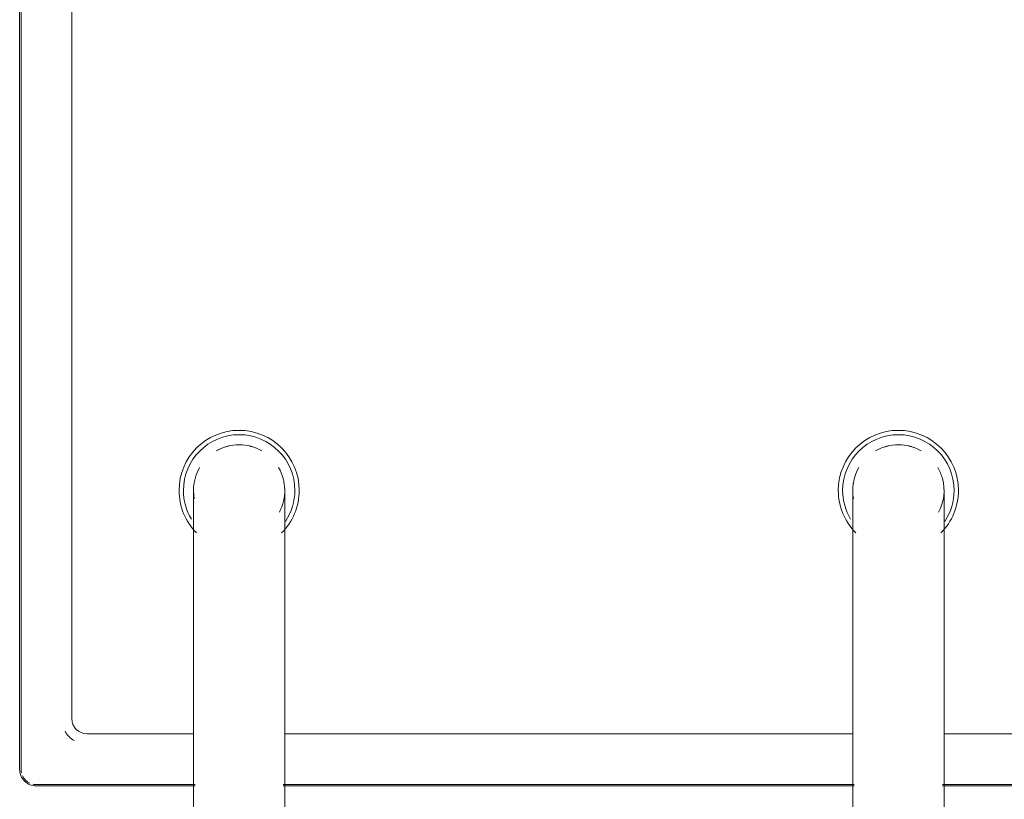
# Model space of a CAD drawing. Header units: millimetres. Extents: x -281 to 121694, y -16481 to 65128.
# Tile 484 of 656: x 25480 to 25675, y 22529 to 22683. Entities that reach past the tile are written whole.
import ezdxf

# ---------------------------------------------------------------- set-up
doc = ezdxf.new("R2010")
doc.units = ezdxf.units.MM
for name, color, linetype, lineweight in [('A--L$01A__Algemeen', 7, 'Continuous', 5), ('A--L74__VasteSanitaireVoorz', 1, 'Continuous', 5), ('A--L82__LosseGebruikersInvent', 1, 'Continuous', 5)]:
    doc.layers.add(name, color=color, linetype=linetype, lineweight=lineweight)

# ---------------------------------------------------------------- blocks, each defined once
blk = doc.blocks.new('NLRS_82_FU_UN_spoekbak_gen_kad - spoelbak dxbxh 900x1200x957-49036596-L_80_ 12')
at = {"layer": 'A--L$01A__Algemeen'}
for p, q in [((-170, -149.05), (-8.69, -149.05)), ((8.69, -149.05), (121.31, -149.05)), ((138.69, -149.05), (170, -149.05)), ((173.28, -152.32), (173.28, -492.32))]:
    blk.add_line(p, q, dxfattribs=at)
blk.add_arc((170, -152.32), 3.28, 360, 90, dxfattribs=at)
at = {"layer": 'A--L74__VasteSanitaireVoorz'}
for p, q in [((-9, -87.32), (-9, -177.32)), ((9, -177.32), (9, -87.32)), ((121, -87.32), (121, -177.32)), ((139, -177.32), (139, -87.32)), ((-170, -149.32), (-8.69, -149.32)), ((8.69, -149.32), (121.31, -149.32)), ((138.69, -149.32), (170, -149.32)), ((173, -152.32), (173, -492.32)), ((-9, -159.32), (-160, -159.32)), ((121, -159.32), (9, -159.32)), ((160, -159.32), (139, -159.32)), ((163, -482.32), (163, -162.32))]:
    blk.add_line(p, q, dxfattribs=at)
at = {"layer": 'A--L74__VasteSanitaireVoorz', "flags": 128}
for points in [[(-9, -177.32), (-9, -178.52), (-9, -179.72), (-9, -180.92), (-9, -182.1), (-9, -183.28), (-9, -184.46), (-9, -185.61), (-9, -186.76), (-9, -187.89), (-9, -189.01), (-9, -190.1), (-9, -191.18), (-9, -192.23), (-9, -193.26), (-9, -194.26), (-9, -195.24), (-9, -196.19), (-9, -197.11), (-9, -197.99), (-9, -198.84), (-9, -199.66), (-9, -200.45), (-9, -201.19), (-9, -201.9), (-9, -202.57), (-9, -203.2), (-9, -203.78), (-9, -204.33), (-9, -204.83), (-9, -205.29), (-9, -205.7), (-9, -206.06), (-9, -206.39), (-9, -206.66), (-9, -206.89), (-9, -207.07), (-9, -207.2), (-9, -207.29), (-9, -207.32)], [(9, -207.32), (9, -207.3), (9, -207.23), (9, -207.11), (9, -206.94), (9, -206.73), (9, -206.46), (9, -206.16), (9, -205.8), (9, -205.4), (9, -204.96), (9, -204.47), (9, -203.93), (9, -203.36), (9, -202.74), (9, -202.08), (9, -201.39), (9, -200.65), (9, -199.88), (9, -199.07), (9, -198.23), (9, -197.35), (9, -196.44), (9, -195.5), (9, -194.53), (9, -193.53), (9, -192.51), (9, -191.46), (9, -190.39), (9, -189.3), (9, -188.19), (9, -187.07), (9, -185.93), (9, -184.77), (9, -183.6), (9, -182.42), (9, -181.24), (9, -180.04), (9, -178.85), (9, -177.65), (9, -177.32)], [(121, -177.32), (121, -178.52), (121, -179.72), (121, -180.92), (121, -182.1), (121, -183.28), (121, -184.46), (121, -185.61), (121, -186.76), (121, -187.89), (121, -189.01), (121, -190.1), (121, -191.18), (121, -192.23), (121, -193.26), (121, -194.26), (121, -195.24), (121, -196.19), (121, -197.11), (121, -197.99), (121, -198.84), (121, -199.66), (121, -200.45), (121, -201.19), (121, -201.9), (121, -202.57), (121, -203.2), (121, -203.78), (121, -204.33), (121, -204.83), (121, -205.29), (121, -205.7), (121, -206.06), (121, -206.39), (121, -206.66), (121, -206.89), (121, -207.07), (121, -207.2), (121, -207.29), (121, -207.32)], [(139, -207.32), (139, -207.3), (139, -207.23), (139, -207.11), (139, -206.94), (139, -206.73), (139, -206.46), (139, -206.16), (139, -205.8), (139, -205.4), (139, -204.96), (139, -204.47), (139, -203.93), (139, -203.36), (139, -202.74), (139, -202.08), (139, -201.39), (139, -200.65), (139, -199.88), (139, -199.07), (139, -198.23), (139, -197.35), (139, -196.44), (139, -195.5), (139, -194.53), (139, -193.53), (139, -192.51), (139, -191.46), (139, -190.39), (139, -189.3), (139, -188.19), (139, -187.07), (139, -185.93), (139, -184.77), (139, -183.6), (139, -182.42), (139, -181.24), (139, -180.04), (139, -178.85), (139, -177.65), (139, -177.32)]]:
    blk.add_lwpolyline(points, dxfattribs=at)
at = {"layer": 'A--L74__VasteSanitaireVoorz'}
for centre, radius, start, end in [((170, -152.32), 3, 77.1429, 90), ((170, -152.32), 3, 25.7143, 64.2857), ((170, -152.32), 3, 0, 12.8571), ((160, -162.32), 5, 30, 60), ((160, -162.32), 3, 0, 90), ((0, -207.32), 11.85, 135, 180), ((0, -207.32), 11.85, 360, 45), ((130, -207.32), 11.85, 135, 180), ((130, -207.32), 11.85, 360, 45), ((0, -207.32), 10.99, 146.2286, 180), ((0, -207.32), 10.99, 360, 30.9909), ((130, -207.32), 10.99, 146.2286, 180), ((130, -207.32), 10.99, 360, 30.9909), ((0, -207.32), 9, 151.7628, 195), ((130, -207.32), 9, 151.7628, 210), ((0, -207.32), 9, 330, 10.5797), ((130, -207.32), 9, 330, 10.5797), ((0, -207.32), 11.85, 180, 360), ((0, -207.32), 10.99, 180, 360), ((0, -207.32), 9, 350.8703, 360), ((130, -207.32), 11.85, 180, 360), ((130, -207.32), 10.99, 180, 360), ((130, -207.32), 9, 350.8703, 360), ((0, -207.32), 9, 195.5056, 210), ((0, -207.32), 9, 240.0008, 270), ((0, -207.32), 9, 240, 300), ((0, -207.32), 9, 270, 299.9992), ((130, -207.32), 9, 240.0008, 270), ((130, -207.32), 9, 240, 300), ((130, -207.32), 9, 270, 299.9992)]:
    blk.add_arc(centre, radius, start, end, dxfattribs=at)

msp = doc.modelspace()

# ---------------------------------------------------------------- block references
at = {"layer": 'A--L82__LosseGebruikersInvent', "rotation": 180}
msp.add_blockref('NLRS_82_FU_UN_spoekbak_gen_kad - spoelbak dxbxh 900x1200x957-49036596-L_80_ 12', (25653.64, 22382.38), dxfattribs=at)

doc.saveas('drawing.dxf')
